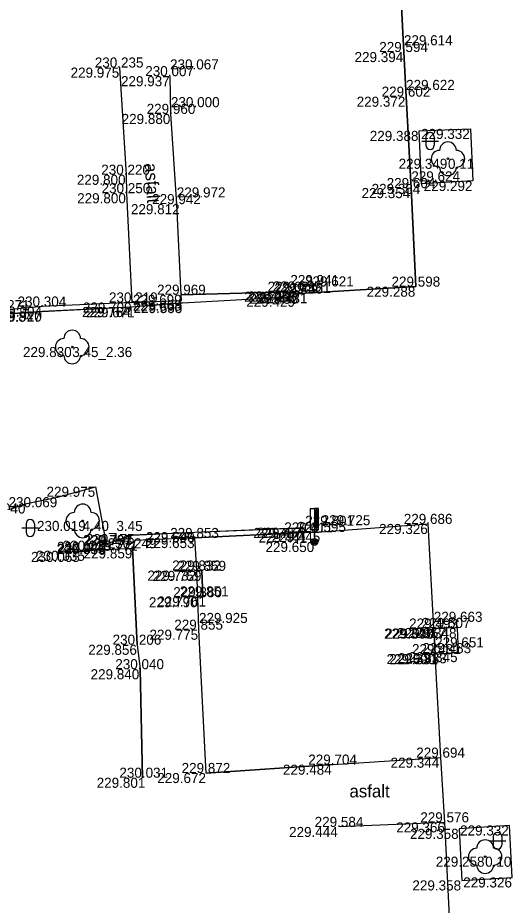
# Model space of a CAD drawing. Extents: x -599516 to -599132, y -1163668 to -1163119.
# Drawn here: x -599444.66 to -599429.93, y -1163321.87 to -1163295.43 of the extents above; entities that cross this region are included whole.
import ezdxf

# ---------------------------------------------------------------- set-up
doc = ezdxf.new("R2010")
doc.units = 0
for name, color, linetype in [('Bod-oznac1', 7, 'Continuous'), ('Bod-oznac2', 7, 'Continuous'), ('Bod-oznac3', 7, 'Continuous'), ('Bod-vyska1', 7, 'Continuous'), ('Bod-vyska2', 7, 'Continuous'), ('Bod-vyska3', 7, 'Continuous'), ('Z_cela-hrobu-dolni-linie', 7, 'Continuous'), ('Z_cela-hrobu-horni-linie', 7, 'Continuous'), ('Z_chodnik', 7, 'Continuous'), ('Z_komunikace', 7, 'Continuous'), ('Z_kultury-znacky', 7, 'Continuous'), ('Z_nove-stromy-prumer-kmene', 7, 'Continuous'), ('Z_obvod-kmene-spodek-ve-vysce1_2m', 7, 'Continuous'), ('Z_popis-budov-povrchu', 7, 'Continuous'), ('Z_stromy-kere', 7, 'Continuous'), ('Z_stromy-nove-vysazene', 7, 'Continuous'), ('Z_vol-lin-obrubnik', 7, 'Continuous'), ('Z_znacky-ostatni-orientacni-sloupek', 7, 'Continuous'), ('Z_zpevnene-plochy', 7, 'Continuous')]:
    doc.layers.add(name, color=color, linetype=linetype)

msp = doc.modelspace()

# ---------------------------------------------------------------- linework, layer by layer
at = {"layer": 'Bod-oznac1'}
for p, q in [((-599433.155, -1163296.452), (-599433.155, -1163296.452)), ((-599441.623, -1163296.915), (-599441.623, -1163296.915)), ((-599440.121, -1163297.171), (-599440.121, -1163297.171)), ((-599433.09, -1163297.782), (-599433.09, -1163297.782)), ((-599440.095, -1163298.296), (-599440.095, -1163298.296)), ((-599432.702, -1163298.801), (-599432.702, -1163298.801)), ((-599431.174, -1163298.742), (-599431.174, -1163298.742)), ((-599431.843, -1163299.632), (-599431.843, -1163299.632)), ((-599441.431, -1163300.108), (-599441.431, -1163300.108)), ((-599432.635, -1163300.38), (-599432.635, -1163300.38)), ((-599431.104, -1163300.292), (-599431.104, -1163300.292)), ((-599441.422, -1163300.658), (-599441.422, -1163300.658)), ((-599432.934, -1163300.505), (-599432.934, -1163300.505)), ((-599439.92, -1163300.984), (-599439.92, -1163300.984)), ((-599436.537, -1163303.594), (-599436.537, -1163303.594)), ((-599436.332, -1163303.586), (-599436.332, -1163303.586)), ((-599432.795, -1163303.442), (-599432.795, -1163303.442)), ((-599439.79, -1163303.683), (-599439.79, -1163303.683)), ((-599439.782, -1163303.858), (-599439.782, -1163303.858)), ((-599436.38, -1163303.741), (-599436.38, -1163303.741)), ((-599436.275, -1163303.652), (-599436.275, -1163303.652)), ((-599436.101, -1163303.636), (-599436.101, -1163303.636)), ((-599443.918, -1163304.036), (-599443.918, -1163304.036)), ((-599441.27, -1163304.049), (-599441.27, -1163304.049)), ((-599441.269, -1163304.056), (-599441.269, -1163304.056)), ((-599441.259, -1163303.914), (-599441.259, -1163303.914)), ((-599439.75, -1163303.923), (-599439.75, -1163303.923)), ((-599439.749, -1163303.93), (-599439.749, -1163303.93)), ((-599443.935, -1163304.181), (-599443.935, -1163304.181)), ((-599443.934, -1163304.188), (-599443.934, -1163304.188)), ((-599443.034, -1163305.24), (-599443.034, -1163305.24)), ((-599442.34, -1163309.403), (-599442.34, -1163309.403)), ((-599444.392, -1163309.9), (-599444.392, -1163309.9)), ((-599443.476, -1163309.714), (-599443.476, -1163309.714)), ((-599442.723, -1163310.421), (-599442.723, -1163310.421)), ((-599439.383, -1163310.753), (-599439.383, -1163310.753)), ((-599436.155, -1163310.621), (-599436.155, -1163310.621)), ((-599436.154, -1163310.629), (-599436.154, -1163310.629)), ((-599435.605, -1163310.75), (-599435.605, -1163310.75)), ((-599432.435, -1163310.511), (-599432.435, -1163310.511)), ((-599441.239, -1163310.84), (-599441.239, -1163310.84)), ((-599441.236, -1163310.848), (-599441.236, -1163310.848)), ((-599441.171, -1163311.007), (-599441.171, -1163311.007)), ((-599439.382, -1163310.761), (-599439.382, -1163310.761)), ((-599439.382, -1163310.93), (-599439.382, -1163310.93)), ((-599436.094, -1163310.765), (-599436.094, -1163310.765)), ((-599442.027, -1163311.101), (-599442.027, -1163311.101)), ((-599442.023, -1163311.108), (-599442.023, -1163311.108)), ((-599441.236, -1163311.238), (-599441.236, -1163311.238)), ((-599435.821, -1163311.048), (-599435.821, -1163311.048)), ((-599442.796, -1163311.344), (-599442.796, -1163311.344)), ((-599442.632, -1163311.311), (-599442.632, -1163311.311)), ((-599439.323, -1163311.9), (-599439.323, -1163311.9)), ((-599439.174, -1163311.909), (-599439.174, -1163311.909)), ((-599439.292, -1163312.695), (-599439.292, -1163312.695)), ((-599439.144, -1163312.671), (-599439.144, -1163312.671)), ((-599439.26, -1163313.662), (-599439.26, -1163313.662)), ((-599432.267, -1163313.63), (-599432.267, -1163313.63)), ((-599432.265, -1163313.628), (-599432.265, -1163313.628)), ((-599431.887, -1163313.61), (-599431.887, -1163313.61)), ((-599431.558, -1163313.614), (-599431.558, -1163313.614)), ((-599441.099, -1163314.11), (-599441.099, -1163314.11)), ((-599432.226, -1163314.388), (-599432.226, -1163314.388)), ((-599432.225, -1163314.39), (-599432.225, -1163314.39)), ((-599431.862, -1163314.361), (-599431.862, -1163314.361)), ((-599431.525, -1163314.328), (-599431.525, -1163314.328)), ((-599441.008, -1163314.839), (-599441.008, -1163314.839)), ((-599432.059, -1163317.474), (-599432.059, -1163317.474)), ((-599435.264, -1163317.682), (-599435.264, -1163317.682)), ((-599440.943, -1163318.072), (-599440.943, -1163318.072)), ((-599439.041, -1163317.931), (-599439.041, -1163317.931)), ((-599431.937, -1163319.401), (-599431.937, -1163319.401)), ((-599435.072, -1163319.538), (-599435.072, -1163319.538)), ((-599431.505, -1163319.594), (-599431.505, -1163319.594)), ((-599430.012, -1163319.493), (-599430.012, -1163319.493)), ((-599430.735, -1163320.423), (-599430.735, -1163320.423)), ((-599429.928, -1163321.041), (-599429.928, -1163321.041)), ((-599431.432, -1163321.13), (-599431.432, -1163321.13))]:
    msp.add_line(p, q, dxfattribs=at)
at = {"layer": 'Bod-oznac2'}
for p, q in [((-599433.155, -1163296.452), (-599433.155, -1163296.452)), ((-599441.623, -1163296.915), (-599441.623, -1163296.915)), ((-599440.121, -1163297.171), (-599440.121, -1163297.171)), ((-599433.09, -1163297.782), (-599433.09, -1163297.782)), ((-599440.095, -1163298.296), (-599440.095, -1163298.296)), ((-599441.431, -1163300.108), (-599441.431, -1163300.108)), ((-599441.422, -1163300.658), (-599441.422, -1163300.658)), ((-599432.934, -1163300.505), (-599432.934, -1163300.505)), ((-599439.92, -1163300.984), (-599439.92, -1163300.984)), ((-599436.537, -1163303.594), (-599436.537, -1163303.594)), ((-599436.332, -1163303.586), (-599436.332, -1163303.586)), ((-599432.795, -1163303.442), (-599432.795, -1163303.442)), ((-599439.79, -1163303.683), (-599439.79, -1163303.683)), ((-599436.275, -1163303.652), (-599436.275, -1163303.652)), ((-599436.101, -1163303.636), (-599436.101, -1163303.636)), ((-599443.918, -1163304.036), (-599443.918, -1163304.036)), ((-599441.259, -1163303.914), (-599441.259, -1163303.914)), ((-599435.605, -1163310.75), (-599435.605, -1163310.75)), ((-599432.435, -1163310.511), (-599432.435, -1163310.511)), ((-599439.382, -1163310.93), (-599439.382, -1163310.93)), ((-599436.094, -1163310.765), (-599436.094, -1163310.765)), ((-599441.236, -1163311.238), (-599441.236, -1163311.238)), ((-599442.796, -1163311.344), (-599442.796, -1163311.344)), ((-599442.632, -1163311.311), (-599442.632, -1163311.311)), ((-599439.323, -1163311.9), (-599439.323, -1163311.9)), ((-599439.174, -1163311.909), (-599439.174, -1163311.909)), ((-599439.292, -1163312.695), (-599439.292, -1163312.695)), ((-599439.144, -1163312.671), (-599439.144, -1163312.671)), ((-599439.26, -1163313.662), (-599439.26, -1163313.662)), ((-599432.265, -1163313.628), (-599432.265, -1163313.628)), ((-599431.887, -1163313.61), (-599431.887, -1163313.61)), ((-599441.099, -1163314.11), (-599441.099, -1163314.11)), ((-599432.225, -1163314.39), (-599432.225, -1163314.39)), ((-599431.862, -1163314.361), (-599431.862, -1163314.361)), ((-599441.008, -1163314.839), (-599441.008, -1163314.839)), ((-599432.059, -1163317.474), (-599432.059, -1163317.474)), ((-599435.264, -1163317.682), (-599435.264, -1163317.682)), ((-599440.943, -1163318.072), (-599440.943, -1163318.072)), ((-599439.041, -1163317.931), (-599439.041, -1163317.931)), ((-599431.937, -1163319.401), (-599431.937, -1163319.401)), ((-599435.072, -1163319.538), (-599435.072, -1163319.538))]:
    msp.add_line(p, q, dxfattribs=at)
at = {"layer": 'Bod-oznac3'}
for p, q in [((-599433.155, -1163296.452), (-599433.155, -1163296.452)), ((-599440.121, -1163297.171), (-599440.121, -1163297.171)), ((-599433.09, -1163297.782), (-599433.09, -1163297.782)), ((-599440.095, -1163298.296), (-599440.095, -1163298.296)), ((-599432.934, -1163300.505), (-599432.934, -1163300.505)), ((-599439.92, -1163300.984), (-599439.92, -1163300.984)), ((-599436.537, -1163303.594), (-599436.537, -1163303.594)), ((-599436.101, -1163303.636), (-599436.101, -1163303.636)), ((-599435.605, -1163310.75), (-599435.605, -1163310.75)), ((-599436.094, -1163310.765), (-599436.094, -1163310.765)), ((-599442.632, -1163311.311), (-599442.632, -1163311.311)), ((-599439.26, -1163313.662), (-599439.26, -1163313.662)), ((-599432.265, -1163313.628), (-599432.265, -1163313.628)), ((-599432.225, -1163314.39), (-599432.225, -1163314.39))]:
    msp.add_line(p, q, dxfattribs=at)
at = {"layer": 'Z_cela-hrobu-dolni-linie'}
for p, q in [((-599436.094, -1163310.765), (-599439.382, -1163310.93)), ((-599439.323, -1163311.9), (-599439.174, -1163311.909)), ((-599439.144, -1163312.671), (-599439.292, -1163312.695)), ((-599432.265, -1163313.628), (-599432.225, -1163314.39))]:
    msp.add_line(p, q, dxfattribs=at)
for points in [[(-599439.79, -1163303.683), (-599436.537, -1163303.594), (-599436.332, -1163303.586)], [(-599441.259, -1163303.914), (-599443.918, -1163304.036), (-599445.067, -1163304.144), (-599446.111, -1163304.198), (-599446.735, -1163304.223), (-599447.76, -1163304.273), (-599449.25, -1163304.369), (-599451.903, -1163304.527), (-599453.79, -1163304.696)], [(-599441.236, -1163311.238), (-599442.632, -1163311.311), (-599442.796, -1163311.344)], [(-599439.174, -1163311.909), (-599439.144, -1163312.671)]]:
    msp.add_lwpolyline(points, dxfattribs=at)
at = {"layer": 'Z_cela-hrobu-horni-linie'}
for p, q in [((-599441.623, -1163296.915), (-599441.431, -1163300.108)), ((-599440.943, -1163318.072), (-599441.008, -1163314.839))]:
    msp.add_line(p, q, dxfattribs=at)
for points in [[(-599436.275, -1163303.652), (-599436.101, -1163303.636), (-599436.101, -1163303.636), (-599432.795, -1163303.442), (-599432.934, -1163300.505), (-599432.934, -1163300.505), (-599433.09, -1163297.782), (-599433.09, -1163297.782), (-599433.155, -1163296.452), (-599433.155, -1163296.452), (-599433.297, -1163293.727), (-599433.297, -1163293.727), (-599433.424, -1163291.063), (-599433.424, -1163291.063), (-599433.483, -1163289.681), (-599433.483, -1163289.681), (-599433.66, -1163287.003), (-599433.66, -1163287.003), (-599433.795, -1163284.332), (-599433.795, -1163284.332), (-599433.866, -1163282.638), (-599433.866, -1163282.638), (-599433.918, -1163281.919)], [(-599436.332, -1163303.586), (-599436.537, -1163303.594), (-599436.537, -1163303.594), (-599439.79, -1163303.683), (-599439.92, -1163300.984), (-599439.92, -1163300.984), (-599440.095, -1163298.296), (-599440.095, -1163298.296), (-599440.121, -1163297.171), (-599440.121, -1163297.171)], [(-599441.422, -1163300.658), (-599441.259, -1163303.914), (-599443.918, -1163304.036), (-599445.067, -1163304.144), (-599446.111, -1163304.198), (-599446.111, -1163304.198), (-599446.735, -1163304.223), (-599446.735, -1163304.223), (-599447.76, -1163304.273), (-599447.76, -1163304.273), (-599449.25, -1163304.369), (-599449.25, -1163304.369), (-599451.903, -1163304.527), (-599451.903, -1163304.527), (-599454.645, -1163304.766), (-599454.645, -1163304.766), (-599455.502, -1163304.794), (-599457.269, -1163304.861), (-599458.628, -1163304.919), (-599461.247, -1163305.122), (-599461.508, -1163301.935)], [(-599439.292, -1163312.695), (-599439.144, -1163312.671), (-599439.174, -1163311.909), (-599439.323, -1163311.9), (-599439.382, -1163310.93), (-599436.094, -1163310.765), (-599436.094, -1163310.765), (-599435.605, -1163310.75), (-599435.605, -1163310.75), (-599432.435, -1163310.511)], [(-599439.041, -1163317.931), (-599435.264, -1163317.682), (-599432.059, -1163317.474), (-599432.226, -1163314.388), (-599432.225, -1163314.39), (-599432.265, -1163313.628), (-599432.267, -1163313.63), (-599432.435, -1163310.511)], [(-599441.099, -1163314.11), (-599441.236, -1163311.238), (-599442.632, -1163311.311), (-599442.632, -1163311.311), (-599442.796, -1163311.344)], [(-599439.041, -1163317.931), (-599439.26, -1163313.662), (-599439.26, -1163313.662), (-599439.292, -1163312.695)], [(-599437.961, -1163337.855), (-599434.217, -1163337.956), (-599430.896, -1163337.666), (-599431.13, -1163333.189), (-599431.13, -1163333.189), (-599431.315, -1163330.516), (-599431.315, -1163330.516), (-599431.463, -1163327.837), (-599431.463, -1163327.837), (-599431.534, -1163326.737), (-599431.534, -1163326.737), (-599431.542, -1163326.071), (-599431.542, -1163326.071), (-599431.635, -1163324.963), (-599431.793, -1163322.205), (-599431.937, -1163319.401), (-599435.072, -1163319.538)]]:
    msp.add_lwpolyline(points, dxfattribs=at)
at = {"layer": 'Z_chodnik'}
msp.add_line((-599441.259, -1163303.914), (-599439.782, -1163303.858), dxfattribs=at)
for points in [[(-599441.623, -1163296.915), (-599441.431, -1163300.108), (-599441.422, -1163300.658), (-599441.259, -1163303.914)], [(-599439.782, -1163303.858), (-599439.79, -1163303.683), (-599439.92, -1163300.984), (-599440.095, -1163298.296), (-599440.121, -1163297.171)], [(-599441.171, -1163311.007), (-599441.236, -1163311.238), (-599441.099, -1163314.11), (-599441.008, -1163314.839), (-599440.943, -1163318.072)], [(-599435.264, -1163317.682), (-599439.041, -1163317.931), (-599439.26, -1163313.662), (-599439.292, -1163312.695), (-599439.323, -1163311.9), (-599439.382, -1163310.93), (-599441.171, -1163311.007)], [(-599435.264, -1163317.682), (-599432.059, -1163317.474)], [(-599431.937, -1163319.401), (-599435.072, -1163319.538)]]:
    msp.add_lwpolyline(points, dxfattribs=at)
at = {"layer": 'Z_komunikace'}
for points in [[(-599433.297, -1163293.727), (-599433.155, -1163296.452), (-599433.09, -1163297.782), (-599432.934, -1163300.505), (-599432.795, -1163303.442)], [(-599432.702, -1163298.801), (-599431.174, -1163298.742), (-599431.104, -1163300.292), (-599432.635, -1163300.38), (-599432.702, -1163298.801)], [(-599432.795, -1163303.442), (-599436.101, -1163303.636), (-599436.275, -1163303.652), (-599436.38, -1163303.741), (-599439.749, -1163303.93), (-599441.269, -1163304.056)], [(-599441.269, -1163304.056), (-599443.934, -1163304.188), (-599445.091, -1163304.272), (-599447.773, -1163304.427), (-599449.274, -1163304.508), (-599451.943, -1163304.687), (-599452.644, -1163304.689), (-599452.779, -1163304.705), (-599452.806, -1163304.881), (-599453.77, -1163304.909), (-599453.79, -1163304.696), (-599454.645, -1163304.766), (-599455.502, -1163304.794), (-599455.493, -1163305.065), (-599456.405, -1163305.107), (-599456.41, -1163304.831), (-599457.269, -1163304.861), (-599457.409, -1163304.868), (-599457.4, -1163304.982), (-599458.634, -1163305.047), (-599461.234, -1163305.193)], [(-599459.306, -1163311.889), (-599456.407, -1163311.71), (-599453.643, -1163311.592), (-599452.267, -1163311.52), (-599449.24, -1163311.307), (-599447.685, -1163311.283), (-599446.991, -1163310.73), (-599445.715, -1163310.347), (-599444.392, -1163309.9), (-599443.476, -1163309.714), (-599442.34, -1163309.403), (-599442.027, -1163311.101)], [(-599442.027, -1163311.101), (-599441.239, -1163310.84), (-599439.383, -1163310.753), (-599436.155, -1163310.621), (-599436.094, -1163310.765), (-599435.605, -1163310.75), (-599432.435, -1163310.511)], [(-599430.758, -1163333.17), (-599431.13, -1163333.189), (-599431.202, -1163332.113), (-599430.958, -1163332.085), (-599431.009, -1163331.593), (-599431.24, -1163331.571), (-599431.315, -1163330.516), (-599431.463, -1163327.837), (-599431.534, -1163326.737), (-599431.542, -1163326.071), (-599431.635, -1163324.963), (-599431.793, -1163322.205), (-599431.937, -1163319.401), (-599432.059, -1163317.474), (-599432.225, -1163314.39), (-599431.862, -1163314.361), (-599431.525, -1163314.328), (-599431.558, -1163313.614), (-599431.887, -1163313.61), (-599432.265, -1163313.628), (-599432.435, -1163310.511)], [(-599430.012, -1163319.493), (-599431.505, -1163319.594), (-599431.432, -1163321.13), (-599429.928, -1163321.041), (-599430.012, -1163319.493)]]:
    msp.add_lwpolyline(points, dxfattribs=at)
at = {"layer": 'Z_kultury-znacky'}
for p, q in [((-599432.625, -1163299.103), (-599432.125, -1163299.103)), ((-599432.5, -1163298.978), (-599432.5, -1163299.228)), ((-599432.25, -1163298.978), (-599432.25, -1163299.228)), ((-599444.536, -1163310.632), (-599444.036, -1163310.632)), ((-599444.411, -1163310.507), (-599444.411, -1163310.757)), ((-599444.161, -1163310.507), (-599444.161, -1163310.757)), ((-599430.618, -1163319.951), (-599430.118, -1163319.951)), ((-599430.493, -1163319.826), (-599430.493, -1163320.076)), ((-599430.243, -1163319.826), (-599430.243, -1163320.076))]:
    msp.add_line(p, q, dxfattribs=at)
for centre, start, end in [((-599432.376, -1163298.978), 0, 180), ((-599432.376, -1163299.228), 180, 0), ((-599444.286, -1163310.508), 0, 180), ((-599444.286, -1163310.758), 180, 0), ((-599430.368, -1163319.826), 0, 180), ((-599430.368, -1163320.076), 180, 0)]:
    msp.add_arc(centre, 0.125, start, end, dxfattribs=at)
at = {"layer": 'Z_stromy-kere'}
for centre in [(-599443.034, -1163305.24), (-599442.723, -1163310.421)]:
    msp.add_circle(centre, 0.025, dxfattribs=at)
for centre, start, end in [((-599443.034, -1163304.99), 0, 180), ((-599443.284, -1163305.24), 90, 270), ((-599442.784, -1163305.24), 270, 90), ((-599443.034, -1163305.49), 180, 0), ((-599442.723, -1163310.171), 0, 180), ((-599442.973, -1163310.421), 90, 270), ((-599442.473, -1163310.421), 270, 90), ((-599442.723, -1163310.671), 180, 0)]:
    msp.add_arc(centre, 0.25, start, end, dxfattribs=at)
at = {"layer": 'Z_stromy-nove-vysazene'}
for centre in [(-599431.843, -1163299.632), (-599430.735, -1163320.423)]:
    msp.add_circle(centre, 0.025, dxfattribs=at)
for centre, start, end in [((-599432.093, -1163299.632), 90, 270), ((-599431.843, -1163299.382), 0, 180), ((-599431.593, -1163299.632), 270, 90), ((-599431.843, -1163299.882), 180, 0), ((-599430.735, -1163320.173), 0, 180), ((-599430.985, -1163320.423), 90, 270), ((-599430.485, -1163320.423), 270, 90), ((-599430.735, -1163320.673), 180, 0)]:
    msp.add_arc(centre, 0.25, start, end, dxfattribs=at)
at = {"layer": 'Z_vol-lin-obrubnik'}
for points in [[(-599439.75, -1163303.923), (-599441.27, -1163304.049), (-599443.935, -1163304.181), (-599445.092, -1163304.265), (-599447.774, -1163304.42), (-599449.275, -1163304.501), (-599451.944, -1163304.68), (-599452.644, -1163304.682)], [(-599442.023, -1163311.108), (-599441.236, -1163310.848), (-599439.382, -1163310.761), (-599436.154, -1163310.629)]]:
    msp.add_lwpolyline(points, dxfattribs=at)
at = {"layer": 'Z_znacky-ostatni-orientacni-sloupek'}
for p, q in [((-599435.946, -1163310.048), (-599435.946, -1163310.673)), ((-599435.946, -1163310.048), (-599435.821, -1163310.048)), ((-599435.946, -1163310.673), (-599435.821, -1163310.673)), ((-599435.821, -1163310.673), (-599435.821, -1163310.948))]:
    msp.add_line(p, q, dxfattribs=at)
for points in [[(-599435.821, -1163310.673), (-599435.696, -1163310.673), (-599435.696, -1163310.048), (-599435.821, -1163310.048)], [(-599435.779, -1163310.63), (-599435.738, -1163310.63), (-599435.738, -1163310.09), (-599435.779, -1163310.09)]]:
    msp.add_lwpolyline(points, close=True, dxfattribs=at)
for radius in [0.1, 0.065, 0.03]:
    msp.add_circle((-599435.821, -1163311.048), radius, dxfattribs=at)
at = {"layer": 'Z_zpevnene-plochy'}
for p, q in [((-599436.332, -1163303.586), (-599436.275, -1163303.652)), ((-599431.862, -1163314.361), (-599431.887, -1163313.61))]:
    msp.add_line(p, q, dxfattribs=at)
msp.add_lwpolyline([(-599432.225, -1163314.39), (-599431.862, -1163314.361), (-599431.887, -1163313.61), (-599432.265, -1163313.628)], dxfattribs=at)

# ---------------------------------------------------------------- texts
at = {"layer": 'Bod-vyska1'}
for s, p in [('229.394', (-599434.625, -1163296.752)), ('229.975', (-599443.084, -1163297.215)), ('229.937', (-599441.582, -1163297.471)), ('229.372', (-599434.562, -1163298.082)), ('229.880', (-599441.563, -1163298.596)), ('229.388', (-599434.172, -1163299.101)), ('229.332', (-599432.644, -1163299.042)), ('229.349', (-599433.313, -1163299.932)), ('229.800', (-599442.897, -1163300.408)), ('229.354', (-599434.117, -1163300.68)), ('229.292', (-599432.563, -1163300.592)), ('229.800', (-599442.888, -1163300.958)), ('229.354', (-599434.416, -1163300.805)), ('229.812', (-599441.286, -1163301.284)), ('229.431', (-599437.915, -1163303.894)), ('229.465', (-599437.802, -1163303.886)), ('229.288', (-599434.265, -1163303.742)), ('229.668', (-599441.229, -1163304.158)), ('229.699', (-599441.226, -1163303.983)), ('229.429', (-599437.85, -1163304.041)), ('229.430', (-599437.755, -1163303.952)), ('229.431', (-599437.479, -1163303.936)), ('229.904', (-599445.386, -1163304.336)), ('229.764', (-599442.742, -1163304.349)), ('229.709', (-599442.718, -1163304.214)), ('229.671', (-599442.626, -1163304.356)), ('229.633', (-599441.209, -1163304.223)), ('229.590', (-599441.206, -1163304.23)), ('229.847', (-599445.417, -1163304.488)), ('229.920', (-599445.392, -1163304.481)), ('229.830', (-599444.502, -1163305.54)), ('229.975', (-599443.801, -1163309.703)), ('230.040', (-599445.879, -1163310.2)), ('230.069', (-599444.931, -1163310.014)), ('230.019', (-599444.085, -1163310.721)), ('229.646', (-599440.841, -1163311.061)), ('229.590', (-599440.84, -1163311.053)), ('229.457', (-599437.637, -1163310.929)), ('229.451', (-599437.533, -1163310.921)), ('229.445', (-599437.098, -1163311.05)), ('229.326', (-599433.894, -1163310.811)), ('229.737', (-599442.713, -1163311.14)), ('229.793', (-599442.697, -1163311.148)), ('229.771', (-599442.541, -1163311.307)), ('229.653', (-599440.841, -1163311.23)), ('229.441', (-599437.483, -1163311.065)), ('230.035', (-599443.501, -1163311.408)), ('229.979', (-599443.476, -1163311.401)), ('229.859', (-599442.695, -1163311.538)), ('229.650', (-599437.278, -1163311.348)), ('230.065', (-599444.262, -1163311.644)), ('230.035', (-599444.11, -1163311.611)), ('229.732', (-599440.795, -1163312.2)), ('229.759', (-599440.635, -1163312.209)), ('229.790', (-599440.751, -1163312.995)), ('229.761', (-599440.501, -1163312.971)), ('229.775', (-599440.734, -1163313.962)), ('229.343', (-599433.746, -1163313.928)), ('229.690', (-599433.713, -1163313.93)), ('229.357', (-599433.359, -1163313.91)), ('229.348', (-599433.039, -1163313.914)), ('229.856', (-599442.558, -1163314.41)), ('229.690', (-599433.672, -1163314.688)), ('229.331', (-599433.591, -1163314.69)), ('229.333', (-599433.332, -1163314.661)), ('229.345', (-599433.006, -1163314.628)), ('229.840', (-599442.488, -1163315.139)), ('229.344', (-599433.552, -1163317.774)), ('229.484', (-599436.757, -1163317.982)), ('229.801', (-599442.307, -1163318.372)), ('229.672', (-599440.502, -1163318.231)), ('229.366', (-599433.384, -1163319.701)), ('229.444', (-599436.576, -1163319.838)), ('229.358', (-599432.975, -1163319.894)), ('229.332', (-599431.482, -1163319.793)), ('229.258', (-599432.205, -1163320.723)), ('229.326', (-599431.387, -1163321.341)), ('229.358', (-599432.902, -1163321.43))]:
    msp.add_text(s, height=0.3, dxfattribs=at).set_placement(p)
at = {"layer": 'Bod-vyska2'}
for s, p in [('229.594', (-599433.89, -1163296.452)), ('230.235', (-599442.363, -1163296.915)), ('230.007', (-599440.86, -1163297.171)), ('229.602', (-599433.818, -1163297.782)), ('229.960', (-599440.818, -1163298.296)), ('230.220', (-599442.17, -1163300.108)), ('230.250', (-599442.161, -1163300.658)), ('229.604', (-599433.668, -1163300.505)), ('229.942', (-599440.655, -1163300.984)), ('229.621', (-599437.214, -1163303.594)), ('229.655', (-599437.061, -1163303.586)), ('229.450', (-599437.015, -1163303.652)), ('229.451', (-599436.79, -1163303.636)), ('229.598', (-599433.524, -1163303.442)), ('230.219', (-599441.941, -1163303.914)), ('229.969', (-599440.508, -1163303.683)), ('230.271', (-599445.756, -1163304.144)), ('230.304', (-599444.663, -1163304.036)), ('229.686', (-599433.159, -1163310.511)), ('229.611', (-599436.719, -1163310.765)), ('229.595', (-599436.334, -1163310.75)), ('229.853', (-599440.117, -1163310.93)), ('230.135', (-599443.32, -1163311.311)), ('230.249', (-599441.976, -1163311.238)), ('230.145', (-599443.489, -1163311.344)), ('229.832', (-599440.058, -1163311.9)), ('229.859', (-599439.903, -1163311.909)), ('229.880', (-599440.026, -1163312.695)), ('229.851', (-599439.827, -1163312.671)), ('229.855', (-599439.995, -1163313.662)), ('229.493', (-599433, -1163313.628)), ('229.507', (-599432.622, -1163313.61)), ('230.206', (-599441.832, -1163314.11)), ('229.481', (-599432.914, -1163314.39)), ('229.483', (-599432.603, -1163314.361)), ('230.040', (-599441.752, -1163314.839)), ('229.694', (-599432.788, -1163317.474)), ('229.872', (-599439.777, -1163317.931)), ('229.704', (-599436.005, -1163317.682)), ('230.031', (-599441.63, -1163318.072)), ('229.576', (-599432.667, -1163319.401)), ('229.584', (-599435.813, -1163319.538))]:
    msp.add_text(s, height=0.3, dxfattribs=at).set_placement(p)
at = {"layer": 'Bod-vyska3'}
for s, p in [('229.614', (-599433.155, -1163296.252)), ('230.067', (-599440.121, -1163296.971)), ('229.622', (-599433.09, -1163297.582)), ('230.000', (-599440.095, -1163298.096)), ('229.624', (-599432.934, -1163300.305)), ('229.972', (-599439.92, -1163300.784)), ('229.941', (-599436.537, -1163303.394)), ('229.621', (-599436.101, -1163303.436)), ('229.801', (-599436.094, -1163310.565)), ('229.725', (-599435.605, -1163310.55)), ('230.175', (-599442.632, -1163311.111)), ('229.663', (-599432.265, -1163313.428)), ('229.925', (-599439.26, -1163313.462)), ('229.651', (-599432.225, -1163314.19))]:
    msp.add_text(s, height=0.3, dxfattribs=at).set_placement(p)
at = {"layer": 'Z_nove-stromy-prumer-kmene'}
for s, p in [('0.11', (-599431.843, -1163299.932)), ('0.10', (-599430.735, -1163320.723))]:
    msp.add_text(s, height=0.3, dxfattribs=at).set_placement(p)
at = {"layer": 'Z_obvod-kmene-spodek-ve-vysce1_2m'}
for s, p in [('3.45_2.36', (-599443.034, -1163305.54)), ('4.40_3.45', (-599442.723, -1163310.721))]:
    msp.add_text(s, height=0.3, dxfattribs=at).set_placement(p)
at = {"layer": 'Z_popis-budov-povrchu'}
msp.add_text('asfalt', height=0.375, rotation=273.4503, dxfattribs=at).set_placement((-599440.875, -1163299.77))
msp.add_text('asfalt', height=0.375, dxfattribs=at).set_placement((-599434.777, -1163318.658))

doc.saveas('drawing.dxf')
